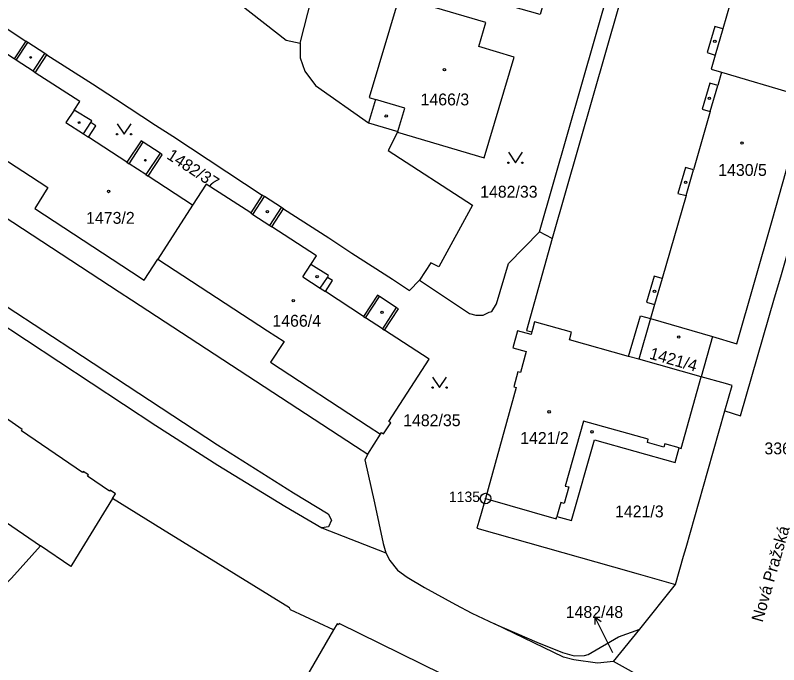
# Model space of a CAD drawing. Extents: x -733394 to -722299, y -1082822 to -1075049.
# Drawn here: x -728475.7 to -728366.4, y -1079038.4 to -1078945.4 of the extents above; entities that cross this region are included whole.
import ezdxf

# ---------------------------------------------------------------- set-up
doc = ezdxf.new("R2010")
doc.units = 0
for name, color, linetype in [('Hranice parcel', 7, 'Continuous'), ('Parcelní čísla', 7, 'Continuous'), ('Pop  PČ popisy', 7, 'Continuous'), ('Vnitřní kresba', 7, 'Continuous'), ('Značky bodu BP', 7, 'Continuous'), ('Značky budov', 7, 'Continuous'), ('Značky kultur', 7, 'Continuous')]:
    doc.layers.add(name, color=color, linetype=linetype)

msp = doc.modelspace()

# ---------------------------------------------------------------- linework, layer by layer
at = {"layer": 'Hranice parcel'}
for p, q in [((-728434.91, -1078949.36), (-728430.19, -1078931.04)), ((-728374.56, -1078953.49), (-728363.96, -1078956.67)), ((-728450.3, -1078972.53), (-728455.28, -1078980.29)), ((-728398.81, -1078977.35), (-728400.64, -1078976.35)), ((-728384.74, -1078988.8), (-728375.87, -1078991.37)), ((-728375.87, -1078991.37), (-728377.49, -1078997.14)), ((-728425.21, -1079008.2), (-728423.42, -1079005.37)), ((-728431.81, -1079018.78), (-728422.63, -1079022.35)), ((-728386.29, -1079033.28), (-728381.15, -1079026.89)), ((-728390.02, -1079037.91), (-728386.29, -1079033.28)), ((-728383.15, -1079041.71), (-728390.02, -1079037.91))]:
    msp.add_line(p, q, dxfattribs=at)
for points in [[(-728368.81, -1078876.07), (-728369.51, -1078876.22), (-728370.07, -1078876.89), (-728398.81, -1078977.35)], [(-728374.1, -1079002.03), (-728371.85, -1079002.71), (-728367, -1078985.84), (-728366.1, -1078982.8), (-728356.86, -1078950.56), (-728356.01, -1078947.5), (-728351.92, -1078933.17), (-728351.06, -1078930.13), (-728346.79, -1078915.2), (-728345.91, -1078912.11), (-728340.87, -1078894.56), (-728338.78, -1078887.32)], [(-728365.89, -1078917.77), (-728366.44, -1078919.68), (-728367.59, -1078919.35), (-728368.67, -1078923.09), (-728367.52, -1078923.42), (-728369.7, -1078931), (-728370.85, -1078930.67), (-728372.12, -1078935.06), (-728372.93, -1078937.86), (-728371.77, -1078938.19), (-728374.4, -1078947.3), (-728375.55, -1078946.97), (-728376.63, -1078950.71), (-728375.48, -1078951.05), (-728376.06, -1078953.06), (-728374.56, -1078953.49)], [(-728504.93, -1078928.92), (-728498.5, -1078933.03), (-728495.14, -1078935.17), (-728489.38, -1078938.99), (-728486.92, -1078940.56), (-728474.17, -1078949.05)], [(-728400.64, -1078976.35), (-728390.57, -1078941.2), (-728391.61, -1078940.92), (-728392.74, -1078940.65), (-728400.01, -1078938.79), (-728400.82, -1078941.53), (-728399.59, -1078941.82), (-728400.53, -1078945.25), (-728404.79, -1078944.03), (-728403.92, -1078940.74), (-728402.76, -1078941.02), (-728402.06, -1078938.27), (-728430.19, -1078931.04)], [(-728445.21, -1078942.79), (-728443.46, -1078943.82), (-728436.9, -1078948.9), (-728434.91, -1078949.36)], [(-728420.95, -1078962.09), (-728408.56, -1078965.78), (-728404.25, -1078951.34), (-728409.31, -1078949.83), (-728408.33, -1078946.41), (-728420.72, -1078942.71), (-728425.03, -1078957.13), (-728424.12, -1078957.41), (-728425.13, -1078960.77)], [(-728522.43, -1078944.7), (-728494.62, -1078962.86), (-728492.84, -1078964.02), (-728460.81, -1078984.95), (-728459.02, -1078986.12), (-728426.97, -1079007.05), (-728425.21, -1079008.2)], [(-728474.17, -1078949.05), (-728475.84, -1078951.61), (-728482.19, -1078947.43), (-728484.16, -1078950.45)], [(-728471.15, -1078951.02), (-728471.47, -1078950.81), (-728473.86, -1078949.24), (-728474.17, -1078949.05)], [(-728434.91, -1078949.36), (-728434.91, -1078951.43), (-728434.24, -1078953.36), (-728432.72, -1078955.41), (-728425.13, -1078960.77)], [(-728450.3, -1078972.53), (-728456.64, -1078968.4), (-728454.63, -1078965.32), (-728454.96, -1078965.1), (-728457.35, -1078963.54), (-728457.67, -1078963.32), (-728459.69, -1078966.41), (-728465.19, -1078962.82), (-728464.13, -1078961.2), (-728464.86, -1078960.72), (-728464.7, -1078960.47), (-728467.26, -1078958.93), (-728466.46, -1078957.72), (-728472.82, -1078953.58), (-728471.15, -1078951.02)], [(-728471.15, -1078951.02), (-728464.63, -1078955.17), (-728461.35, -1078957.33), (-728455.59, -1078961.09), (-728453.13, -1078962.67), (-728440.32, -1078971.11)], [(-728529.58, -1078955.34), (-728529.95, -1078954.48), (-728529.49, -1078953.63), (-728528.44, -1078953.51), (-728525.34, -1078955.54), (-728520.61, -1078958.62), (-728500.51, -1078971.65), (-728492.78, -1078976.71), (-728491.41, -1078977.6), (-728467.73, -1078993.09), (-728446.75, -1079006.89), (-728435.83, -1079013.75), (-728430.9, -1079016.74), (-728430.41, -1079017.65), (-728430.84, -1079018.64), (-728431.81, -1079018.78)], [(-728374.56, -1078953.49), (-728375.11, -1078955.41), (-728376.26, -1078955.08), (-728377.34, -1078958.82), (-728376.19, -1078959.15), (-728378.6, -1078967.49), (-728379.75, -1078967.16), (-728380.83, -1078970.9), (-728379.66, -1078971.18), (-728383.08, -1078983.05), (-728384.23, -1078982.71), (-728385.31, -1078986.45), (-728384.16, -1078986.79), (-728384.74, -1078988.8)], [(-728529.58, -1078955.34), (-728526.53, -1078957.34), (-728521.74, -1078960.47), (-728494, -1078978.77), (-728492.64, -1078979.65), (-728455.57, -1079004.12), (-728446.67, -1079009.77), (-728437.11, -1079015.64), (-728431.81, -1079018.78)], [(-728375.87, -1078991.37), (-728372.37, -1078992.39), (-728367.35, -1078974.74), (-728362.35, -1078957.13), (-728363.96, -1078956.67)], [(-728489.13, -1078958.22), (-728473.48, -1078968.42), (-728471.03, -1078970.02), (-728472.89, -1078973.03), (-728459.03, -1078982.12), (-728457.24, -1078983.29), (-728455.28, -1078980.29)], [(-728425.13, -1078960.77), (-728420.92, -1078962), (-728420.95, -1078962.09)], [(-728420.95, -1078962.09), (-728422.28, -1078964.7), (-728410.21, -1078972.53), (-728415.06, -1078981.38), (-728416.19, -1078980.8), (-728417.83, -1078983.3)], [(-728440.32, -1078971.11), (-728441.98, -1078973.67), (-728448.34, -1078969.53), (-728450.3, -1078972.53)], [(-728437.26, -1078973.1), (-728437.57, -1078972.9), (-728439.98, -1078971.33), (-728440.32, -1078971.11)], [(-728423.42, -1079005.37), (-728423.26, -1079005.12), (-728422.96, -1079005.31), (-728421.92, -1079003.72), (-728422.22, -1079003.53), (-728416.43, -1078994.61), (-728422.81, -1078990.46), (-728420.83, -1078987.42), (-728421.16, -1078987.2), (-728423.53, -1078985.62), (-728423.83, -1078985.43), (-728425.83, -1078988.49), (-728431.28, -1078984.93), (-728430.26, -1078983.36), (-728430.99, -1078982.89), (-728430.83, -1078982.63), (-728433.35, -1078981.04), (-728432.55, -1078979.82), (-728438.93, -1078975.66), (-728437.26, -1078973.1)], [(-728437.26, -1078973.1), (-728430.78, -1078977.25), (-728427.52, -1078979.42), (-728421.69, -1078983.16), (-728419.24, -1078984.78), (-728417.83, -1078983.3)], [(-728417.83, -1078983.3), (-728410.64, -1078988.06), (-728409.75, -1078988.31), (-728408.72, -1078988.3), (-728407.86, -1078987.9), (-728407.47, -1078987.76), (-728406.78, -1078986.69), (-728405.09, -1078980.89), (-728400.64, -1078976.35)], [(-728398.81, -1078977.35), (-728402.48, -1078990.49), (-728401.74, -1078990.69)], [(-728455.28, -1078980.29), (-728439.56, -1078990.54), (-728437.2, -1078992.08), (-728439.14, -1078995.06), (-728425.18, -1079004.22), (-728423.42, -1079005.37)], [(-728387.88, -1078994.23), (-728386.18, -1078988.38), (-728384.74, -1078988.8)], [(-728387.88, -1078994.23), (-728396.36, -1078991.86), (-728396.05, -1078990.75), (-728401.34, -1078989.27), (-728401.65, -1078990.38), (-728401.74, -1078990.69)], [(-728401.74, -1078990.69), (-728401.85, -1078991.1), (-728403.78, -1078990.56), (-728404.45, -1078992.97), (-728402.53, -1078993.51), (-728403.37, -1078996.54), (-728403.74, -1078996.44), (-728404.33, -1078998.56), (-728403.97, -1078998.66), (-728408.36, -1079014.57)], [(-728461.76, -1079014.55), (-728461.31, -1079013.89), (-728462.09, -1079013.36), (-728462.2, -1079013.53), (-728465.32, -1079011.35), (-728465.21, -1079011.19), (-728465.96, -1079010.68), (-728466.06, -1079010.84), (-728474.77, -1079004.86), (-728474.67, -1079004.7), (-728477.57, -1079002.69), (-728477.67, -1079002.85), (-728486.43, -1078996.81), (-728486.33, -1078996.65), (-728490.89, -1078993.55), (-728491.02, -1078993.69)], [(-728377.49, -1078997.14), (-728386.44, -1078994.63), (-728387.88, -1078994.23)], [(-728408.36, -1079014.57), (-728398.25, -1079017.47), (-728398.17, -1079017.16), (-728396.07, -1079017.71), (-728392.78, -1079006.16), (-728381.23, -1079009.39), (-728380.66, -1079007.3), (-728380.35, -1079007.39), (-728377.49, -1078997.14)], [(-728374.1, -1079002.03), (-728373.06, -1078998.38), (-728374.02, -1078998.11), (-728377.49, -1078997.14)], [(-728499.46, -1079002.33), (-728499.04, -1079002.63), (-728485.87, -1079011.8), (-728489.22, -1079016.47), (-728481.1, -1079022.06), (-728477.84, -1079017.38), (-728472.05, -1079021.34)], [(-728381.15, -1079026.89), (-728380, -1079022.83), (-728379.64, -1079021.57), (-728376.53, -1079010.62), (-728374.1, -1079002.03)], [(-728472.05, -1079021.34), (-728476.21, -1079025.99), (-728477.25, -1079027.03), (-728505.36, -1079007.89)], [(-728425.21, -1079008.2), (-728425.66, -1079009.02), (-728424.27, -1079015.18), (-728423.01, -1079021), (-728422.63, -1079022.35)], [(-728461.76, -1079014.55), (-728467.07, -1079023.21), (-728467.74, -1079024.29), (-728472.05, -1079021.34)], [(-728430.11, -1079033.38), (-728436.29, -1079030.49), (-728436.4, -1079030.22), (-728454.59, -1079019.02), (-728461.76, -1079014.55)], [(-728408.36, -1079014.57), (-728409.34, -1079017.86), (-728409.61, -1079018.83), (-728390.06, -1079024.37), (-728386.52, -1079025.37), (-728381.15, -1079026.89)], [(-728422.63, -1079022.35), (-728422.06, -1079023.45), (-728420.96, -1079024.83), (-728419.59, -1079025.84), (-728417.08, -1079027.33), (-728412.67, -1079029.73), (-728410.3, -1079030.97), (-728407.09, -1079032.52)], [(-728411.64, -1079041.18), (-728429.3, -1079032.47), (-728429.4, -1079032.64), (-728429.61, -1079032.52), (-728430.11, -1079033.38)], [(-728407.09, -1079032.52), (-728401.04, -1079035.16), (-728397.33, -1079036.63), (-728395.66, -1079037.09), (-728394.2, -1079037.05), (-728393.65, -1079036.93), (-728389.35, -1079034.39), (-728386.29, -1079033.28)], [(-728390.02, -1079037.91), (-728392.34, -1079038.13), (-728395.7, -1079037.69), (-728397.22, -1079037.27), (-728407.09, -1079032.52)], [(-728430.11, -1079033.38), (-728437, -1079045.26), (-728441.22, -1079052.9)]]:
    msp.add_lwpolyline(points, dxfattribs=at)
at = {"layer": 'Pop  PČ popisy'}
for p, q in [((-728392.7, -1079031.49), (-728392.71, -1079032.61)), ((-728391.38, -1079034.19), (-728392.7, -1079031.49)), ((-728392.7, -1079031.49), (-728391.81, -1079032.17)), ((-728390.16, -1079036.66), (-728391.38, -1079034.19))]:
    msp.add_line(p, q, dxfattribs=at)
at = {"layer": 'Vnitřní kresba'}
for p, q in [((-728374.4, -1078947.3), (-728375.48, -1078951.05)), ((-728475.53, -1078951.8), (-728473.86, -1078949.24)), ((-728475.53, -1078951.8), (-728475.84, -1078951.61)), ((-728473.13, -1078953.37), (-728471.47, -1078950.81)), ((-728473.13, -1078953.37), (-728475.53, -1078951.8)), ((-728472.82, -1078953.58), (-728473.13, -1078953.37)), ((-728376.19, -1078959.15), (-728375.11, -1078955.41)), ((-728419.93, -1078958.67), (-728424.12, -1078957.41)), ((-728467.26, -1078958.93), (-728468.42, -1078960.71)), ((-728420.92, -1078962), (-728419.93, -1078958.67)), ((-728468.42, -1078960.71), (-728465.92, -1078962.34)), ((-728465.92, -1078962.34), (-728464.86, -1078960.72)), ((-728465.92, -1078962.34), (-728465.19, -1078962.82)), ((-728459.36, -1078966.62), (-728457.35, -1078963.54)), ((-728454.96, -1078965.1), (-728456.97, -1078968.18)), ((-728459.69, -1078966.41), (-728459.36, -1078966.62)), ((-728456.97, -1078968.18), (-728459.36, -1078966.62)), ((-728379.66, -1078971.18), (-728378.6, -1078967.49)), ((-728456.97, -1078968.18), (-728456.64, -1078968.4)), ((-728441.65, -1078973.89), (-728439.98, -1078971.33)), ((-728439.24, -1078975.46), (-728437.57, -1078972.9)), ((-728441.98, -1078973.67), (-728441.65, -1078973.89)), ((-728441.65, -1078973.89), (-728439.24, -1078975.46)), ((-728439.24, -1078975.46), (-728438.93, -1078975.66)), ((-728434.51, -1078982.82), (-728433.35, -1078981.04)), ((-728434.51, -1078982.82), (-728432.01, -1078984.46)), ((-728432.01, -1078984.46), (-728430.99, -1078982.89)), ((-728383.08, -1078983.05), (-728384.16, -1078986.79)), ((-728432.01, -1078984.46), (-728431.28, -1078984.93)), ((-728425.53, -1078988.69), (-728423.53, -1078985.62)), ((-728421.16, -1078987.2), (-728423.12, -1078990.26)), ((-728425.83, -1078988.49), (-728425.53, -1078988.69)), ((-728423.12, -1078990.26), (-728425.53, -1078988.69)), ((-728384.74, -1078988.8), (-728386.44, -1078994.63)), ((-728423.12, -1078990.26), (-728422.81, -1078990.46)), ((-728394.34, -1079003.48), (-728396.94, -1079012.78)), ((-728385.06, -1079006.07), (-728394.34, -1079003.48)), ((-728385.2, -1079006.56), (-728385.06, -1079006.07)), ((-728382.82, -1079007.22), (-728385.2, -1079006.56)), ((-728382.68, -1079006.74), (-728382.82, -1079007.22)), ((-728380.66, -1079007.3), (-728382.68, -1079006.74)), ((-728396.94, -1079012.78), (-728396.46, -1079012.91)), ((-728396.46, -1079012.91), (-728397.12, -1079015.27)), ((-728397.6, -1079015.14), (-728398.17, -1079017.16)), ((-728397.12, -1079015.27), (-728397.6, -1079015.14))]:
    msp.add_line(p, q, dxfattribs=at)
at = {"layer": 'Značky bodu BP'}
for radius in [0.75, 0.03]:
    msp.add_circle((-728408.36, -1079014.57), radius, dxfattribs=at)
at = {"layer": 'Značky budov'}
for centre, radius in [((-728375.54, -1078949.08), 0.175), ((-728473.47, -1078951.4), 0.122), ((-728414.24, -1078953.14), 0.175), ((-728376.31, -1078957.25), 0.175), ((-728422.58, -1078959.78), 0.175), ((-728466.54, -1078960.72), 0.122), ((-728371.64, -1078963.66), 0.175), ((-728457.06, -1078966.12), 0.122), ((-728379.72, -1078969.28), 0.175), ((-728462.31, -1078970.59), 0.175), ((-728439.59, -1078973.49), 0.175), ((-728432.47, -1078982.8), 0.175), ((-728384.17, -1078984.9), 0.175), ((-728435.89, -1078986.24), 0.175), ((-728423.17, -1078987.9), 0.175), ((-728380.71, -1078991.44), 0.175), ((-728399.26, -1079002.15), 0.175), ((-728393.11, -1079005.02), 0.175)]:
    msp.add_circle(centre, radius, dxfattribs=at)
at = {"layer": 'Značky kultur'}
for points in [[(-728461.1, -1078960.89), (-728460.1, -1078962.39), (-728459.1, -1078960.89)], [(-728405.09, -1078964.97), (-728404.09, -1078966.47), (-728403.09, -1078964.97)], [(-728415.94, -1078997.17), (-728414.94, -1078998.67), (-728413.94, -1078997.17)]]:
    msp.add_lwpolyline(points, dxfattribs=at)
for centre in [(-728461.1, -1078962.39), (-728459.1, -1078962.39), (-728405.09, -1078966.47), (-728403.09, -1078966.47), (-728415.94, -1078998.67), (-728413.94, -1078998.67)]:
    msp.add_circle(centre, 0.1, dxfattribs=at)

# ---------------------------------------------------------------- texts
at = {"layer": 'Parcelní čísla'}
for s, p in [('1466/3', (-728417.66, -1078958.26)), ('1430/5', (-728375.05, -1078968.36)), ('1482/33', (-728409.13, -1078971.48)), ('1473/2', (-728465.54, -1078975.22)), ('1466/4', (-728438.87, -1078989.96)), ('1482/35', (-728420.15, -1079004.21)), ('1421/2', (-728403.4, -1079006.75)), ('3365/1', (-728368.44, -1079008.24)), ('1421/3', (-728389.82, -1079017.27)), ('1482/48', (-728396.88, -1079031.67))]:
    msp.add_text(s, height=1.7, dxfattribs=at).set_placement(p)
for s, rotation, p in [('1482/37', 327, (-728454.12, -1078965.8)), ('1421/4', 344, (-728385.02, -1078994.51))]:
    msp.add_text(s, height=1.7, rotation=rotation, dxfattribs=at).set_placement(p)
at = {"layer": 'Pop  PČ popisy'}
msp.add_text('Nová Pražská', height=1.7, rotation=74, dxfattribs=at).set_placement((-728368.71, -1079032.38))
at = {"layer": 'Značky bodu BP'}
msp.add_text('1135', height=1.5, dxfattribs=at).set_placement((-728413.61, -1079015.07))

doc.saveas('drawing.dxf')
